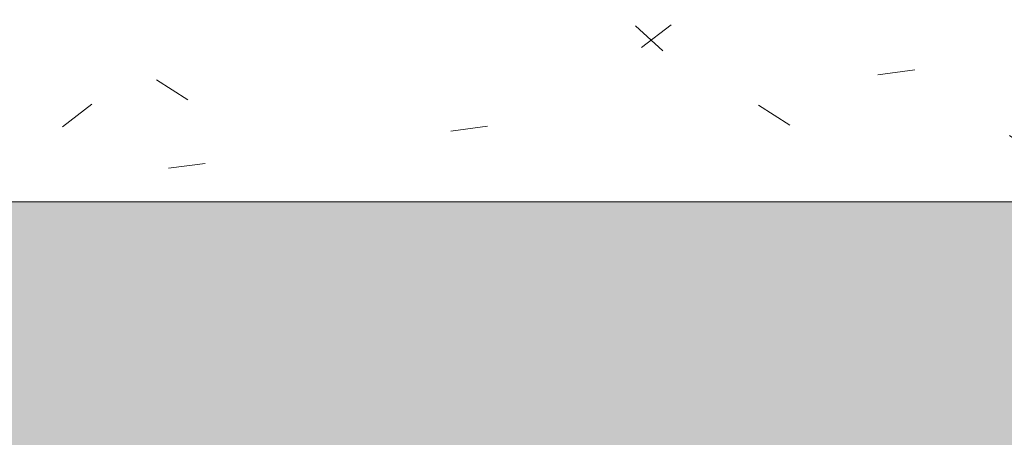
# Model space of a CAD drawing. Header units: millimetres. Extents: x 5980700 to 6194397, y -12939 to 2351883.
# Tile 389 of 587: x 6089505 to 6089726, y -68 to 26. Entities that reach past the tile are written whole.
import ezdxf

# ---------------------------------------------------------------- set-up
doc = ezdxf.new("R2010")
doc.units = ezdxf.units.MM
doc.layers.add('A-FLOR', color=192, linetype='Continuous', lineweight=18)
doc.layers.add('A-FLOR-PATT', color=8, linetype='Continuous', lineweight=18)
pattern_1 = [(49.99999999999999, (0, 0), (182.184668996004, -15.93908553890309), [19.05, -209.55]), (355, (0, 0), (-35.24242749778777, 191.0566080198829), [15.24, -167.64]), (100.451, (15.182, -1.328), (146.9425016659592, 175.1166878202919), [16.19, -178.09]), (46.184, (0, 50.8), (271.0788941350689, -42.04327417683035), [28.575, -314.325]), (96.636, (22.59, 47.297), (237.4025071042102, 247.4272132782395), [24.285, -267.135]), (351.184, (0, 50.8), (237.404605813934, 247.4251178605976), [22.86, -251.46]), (21, (25.4, 38.1), (151.6148798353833, -102.2655185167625), [19.05, -209.55]), (326, (25.4, 38.1), (61.80235996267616, 184.1877424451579), [15.24, -167.64]), (71.45100000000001, (38.035, 29.578), (213.4170626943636, 81.92136778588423), [16.19, -178.09]), (37.50000000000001, (0, 0), (3.08832282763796, 84.55507579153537), [8.382, -157.226, 8.382, -161.798, -168.275]), (37.50000000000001, (0, 0), (3.08832282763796, 84.55507579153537), [-335.788, 8.382, -159.893]), (7.499999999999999, (0, 0), (66.81943811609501, 100.1807470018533), [8.382, -88.646, 8.382, -153.416, -64.135]), (7.499999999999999, (0, 0), (66.81943811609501, 100.1807470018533), [-258.826, 8.382, -55.753]), (327.5, (-56.642, 0), (135.5904877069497, -5.7289126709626), [8.382, -55.118, 8.382, -189.738, -262.89]), (327.5, (-56.642, 0), (135.5904877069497, -5.7289126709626), [-261.62, 8.382, -254.508]), (317.5, (-82.042, 0), (148.1288864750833, 25.42676126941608), [8.382, -74.168, 8.382, -123.19, -186.69]), (317.5, (-82.042, 0), (148.1288864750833, 25.42676126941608), [-214.122, 8.382, -178.308])]

# ---------------------------------------------------------------- blocks, each defined once
blk = doc.blocks.new('BE-PMSa-MOD-ARQ-CONEXAODOFUTURO-EX-000-R_rvt-2-PLANTA DE CAIMENTO DE PISOS - 1 PAV_')
at = {"layer": 'A-FLOR-PATT', "lineweight": 5}
h = blk.add_hatch(dxfattribs=at)
h.set_pattern_fill('FP_100', color=133, style=0, pattern_type=2)
h.set_pattern_definition(pattern_1)
h.paths.add_polyline_path([(-1916.114845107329, -8177.825683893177), (-1683.614845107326, -8177.825683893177), (-1683.614845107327, -1915.841005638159), (-3033.614845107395, -1915.841005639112), (-3033.614845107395, -1900.841005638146), (-3933.614845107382, -1900.841005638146), (-3933.614845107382, -2050.841005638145), (-1818.614845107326, -2050.841005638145), (-1818.614845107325, -8042.852683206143), (-4146.617820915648, -8042.852683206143), (-4146.617820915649, -4063.841794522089), (-3970.61666258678, -4063.841794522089), (-3970.61666258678, -3457.84179452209), (-4146.617820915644, -3457.84179452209), (-4146.617820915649, -2138.841794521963), (-3970.61666258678, -2138.841794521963), (-3970.61666258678, -2050.841005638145), (-3963.614845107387, -2050.841005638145), (-3963.614845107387, -1900.841005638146), (-3973.614845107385, -1900.841005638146), (-3973.614845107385, -1915.841005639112), (-4105.616662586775, -1915.841005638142), (-4105.616662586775, -2003.84179452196), (-4281.617820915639, -2003.84179452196), (-4281.617820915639, -3592.841794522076), (-4105.61666258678, -3592.841794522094), (-4105.61666258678, -3928.841794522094), (-4281.617820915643, -3928.841794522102), (-4281.615120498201, -8177.82568389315), (-1916.459753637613, -8177.825683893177)])
h.paths.add_polyline_path([(8258.385255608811, -8167.825683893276), (15620.8643440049, -8167.825683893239), (15620.86434400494, -1925.841005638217), (12311.88333741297, -1925.841005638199), (12311.88333741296, -2018.841794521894), (11955.88333741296, -2018.841794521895), (11955.88333741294, -1925.841005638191), (9541.385154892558, -1925.841005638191), (9541.385154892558, -1915.841005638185), (9491.385154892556, -1915.841005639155), (9491.385154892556, -1900.841005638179), (8591.38515489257, -1900.841005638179), (8591.38515489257, -2050.841005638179), (11830.88333741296, -2050.841005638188), (11830.88333741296, -2143.841794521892), (12436.88333741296, -2143.841794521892), (12436.88333741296, -2050.841005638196), (15495.86434400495, -2050.841005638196), (15495.86434400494, -8042.825683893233), (8383.385255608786, -8042.825683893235), (8383.385255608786, -4063.841794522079), (8559.379702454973, -4063.841794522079), (8559.379702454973, -3457.841794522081), (8383.385255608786, -3457.84179452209), (8383.385255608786, -2138.841794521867), (8559.379702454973, -2138.84179452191), (8559.379702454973, -2050.841005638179), (8561.385154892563, -2050.753085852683), (8561.385154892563, -1900.841005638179), (8551.38515489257, -1900.841005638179), (8551.38515489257, -1915.841005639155), (8501.385154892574, -1915.841005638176), (8501.385154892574, -1925.841005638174), (8434.379702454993, -1925.841005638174), (8434.379702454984, -2013.841794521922), (8258.385255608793, -2013.841794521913), (8258.385255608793, -3582.841794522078), (8434.379702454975, -3582.841794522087), (8434.379702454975, -3938.841794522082), (8258.385255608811, -3938.841794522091), (8258.385255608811, -8156.700611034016)])
h.paths.add_polyline_path([(19984.7546155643, -8167.825683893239), (20089.38682609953, -8167.825683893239), (20089.38682609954, -5194.841794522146), (19913.3833374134, -5194.841794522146), (19913.3833374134, -4838.841794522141), (20089.38682609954, -4838.841794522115), (20089.38682609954, -2013.84179452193), (19913.3833374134, -2013.841794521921), (19913.3833374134, -1657.841794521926), (20089.38682609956, -1657.841794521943), (20089.38682609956, 1166.158205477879), (19913.38333741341, 1166.158205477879), (19913.38333741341, 1522.158205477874), (20089.38682609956, 1522.158205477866), (20089.38682609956, 4296.158205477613), (19913.38333741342, 4296.15820547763), (19913.3833374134, 4461.658994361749), (15971.88333741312, 4461.658994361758), (15971.88333741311, 4296.15820547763), (15800.86434400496, 4296.15820547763), (15800.86434400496, -605.8410056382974), (15790.86434400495, -605.8410056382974), (15790.86434400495, -655.841005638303), (15775.86434400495, -655.841005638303), (15775.86434400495, -1555.841005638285), (16091.88333741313, -1555.841005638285), (16091.88333741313, -1527.841794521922), (15925.86434400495, -1527.841794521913), (15925.86434400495, 4171.158205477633), (16096.88333741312, 4171.158205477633), (16097.48518693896, 4336.658994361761), (19788.38333741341, 4336.658994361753), (19788.38333741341, 4171.158205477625), (19964.38682609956, 4171.158205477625), (19964.38682609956, 1647.158205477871), (19788.38333741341, 1647.158205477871), (19788.38333741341, 1041.158205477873), (19964.38682609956, 1041.158205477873), (19964.38682609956, -1532.84179452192), (19788.38333741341, -1532.84179452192), (19788.38333741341, -2138.841794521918), (19964.38682609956, -2138.841794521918), (19964.38682609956, -4713.841794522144), (19788.3833374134, -4713.841794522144), (19788.3833374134, -5319.841794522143), (19964.38682609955, -5319.841794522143), (19964.38682609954, -8042.82568389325), (15925.86434400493, -8042.825683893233), (15925.86434400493, -2143.841794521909), (16091.88333741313, -2143.841794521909), (16091.88333741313, -1585.841005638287), (15775.86434400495, -1585.841005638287), (15775.86434400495, -1595.841005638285), (15790.86434400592, -1595.841005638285), (15790.86434400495, -1652.84179452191), (15966.88333741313, -1653.220801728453), (15966.88333741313, -2018.84179452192), (15800.86434400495, -2018.841794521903), (15800.86434400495, -8167.825683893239), (19925.14432074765, -8167.825683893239)])
h.paths.add_polyline_path([(-5690.728343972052, -8167.825683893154), (-4451.617820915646, -8167.825683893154), (-4451.617820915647, -1925.841005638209), (-4506.114845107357, -1925.84100563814), (-4506.114845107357, -1915.841005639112), (-4536.11484510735, -1915.841005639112), (-4536.11484510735, -1900.841005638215), (-4546.114845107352, -1900.841005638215), (-4546.114845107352, -2740.841005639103), (-4536.114845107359, -2740.841005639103), (-4536.114845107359, -2751.8410056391), (-4516.109778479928, -2751.8410056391), (-4516.109778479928, -2640.8410056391), (-4497.109778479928, -2640.8410056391), (-4497.109778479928, -2770.841005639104), (-4536.114845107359, -2770.841005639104), (-4536.114845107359, -2780.841005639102), (-4546.114845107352, -2780.841005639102), (-4546.114845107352, -2820.841005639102), (-4576.114845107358, -2820.841005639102), (-4576.617820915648, -8042.852683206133), (-11628.61484510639, -8042.852683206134), (-11628.6148451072, -2138.841794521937), (-11585.61666258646, -2138.841794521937), (-11585.61666258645, -2050.841005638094), (-8474.116662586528, -2050.841005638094), (-8474.116662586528, -2138.841794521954), (-7858.116662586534, -2138.841794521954), (-7858.116662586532, -2050.841005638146), (-4576.617820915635, -2050.841005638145), (-4576.617820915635, -1900.841005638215), (-5476.114845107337, -1900.841005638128), (-5476.114845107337, -1915.841005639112), (-5528.614845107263, -1915.841005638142), (-5528.614845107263, -1925.841005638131), (-7983.116662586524, -1925.841005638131), (-7983.116662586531, -2013.841794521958), (-8324.11666258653, -2013.841794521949), (-8324.11666258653, -2003.841794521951), (-8339.116662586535, -2003.84179452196), (-8339.116662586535, -1925.841005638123), (-11720.61666258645, -1925.841005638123), (-11720.61666258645, -2003.841794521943), (-11753.61484510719, -2003.841794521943), (-11753.61034441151, -8167.825683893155), (-5985.163661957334, -8167.825683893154)])
h.paths.add_polyline_path([(-15701.5291554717, -8167.825683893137), (-11933.6148451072, -8167.825683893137), (-11933.6148451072, -2013.841794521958), (-12076.61666258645, -2013.841794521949), (-12076.61666258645, -1657.841794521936), (-11923.61484510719, -1657.841794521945), (-11923.61484510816, -1515.8410056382), (-11908.61484510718, -1515.8410056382), (-11908.61484510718, -1505.841005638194), (-12058.61484510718, -1505.841005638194), (-12058.61484510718, -1532.841794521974), (-12201.61666258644, -1532.841794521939), (-12201.61666258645, -2138.841794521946), (-12058.61484510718, -2138.841794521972), (-12058.61484510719, -8042.851795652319), (-16321.61588608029, -8042.826571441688), (-16321.61588608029, -5319.841794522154), (-16145.61666258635, -5319.841794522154), (-16145.61666258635, -4713.841794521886), (-16321.61588608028, -4713.681888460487), (-16321.61588608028, -2138.84179452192), (-16145.61666258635, -2138.841794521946), (-16145.61666258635, -1532.841794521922), (-16321.61588608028, -1532.841794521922), (-16321.61588608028, 1041.158205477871), (-16145.61666258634, 1041.158205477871), (-16145.61666258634, 1647.158205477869), (-16321.61588608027, 1647.158205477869), (-16321.61588608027, 4171.158205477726), (-16145.61666258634, 4171.158205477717), (-16145.61666258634, 4336.658994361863), (-12201.61666258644, 4336.658994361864), (-12201.61666258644, 4171.158205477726), (-12058.61484510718, 4171.158205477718), (-12058.61484510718, -1475.841005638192), (-11908.61484510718, -1475.841005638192), (-11908.61484510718, -575.8410056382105), (-11923.61484510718, -575.8410056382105), (-11923.61484510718, -525.8410056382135), (-11933.61484510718, -525.8410056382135), (-11933.61484510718, 4296.158205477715), (-12076.61666258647, 4296.158205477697), (-12076.61666258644, 4461.658994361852), (-16270.61666258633, 4461.658994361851), (-16270.61666258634, 4296.158205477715), (-16446.62225526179, 4296.158205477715), (-16446.61588608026, 1522.158205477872), (-16270.61666258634, 1522.158205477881), (-16270.61666258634, 1166.158205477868), (-16446.62225526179, 1166.158205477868), (-16446.61588608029, -1657.841794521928), (-16270.61666258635, -1657.841794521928), (-16270.61666258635, -2013.841794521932), (-16446.6222552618, -2013.841794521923), (-16446.61588608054, -4838.841794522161), (-16270.61666258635, -4838.841794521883), (-16270.61666258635, -5194.841794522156), (-16446.62225526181, -5194.841794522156), (-16446.61573815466, -8167.825683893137), (-15735.98765560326, -8167.825683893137)])
h.paths.add_polyline_path([(8551.38515489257, -1770.841005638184), (9491.385154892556, -1770.841005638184), (9491.385154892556, -1755.841005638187), (9630.135154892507, -1755.841005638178), (9630.135154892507, -1740.841005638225), (11880.13515489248, -1741.712957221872), (11880.13515489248, -1755.841005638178), (11965.88333741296, -1755.841005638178), (11965.88333741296, -1662.841794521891), (12301.88333741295, -1662.841794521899), (12301.88333741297, -1755.841005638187), (12713.6541483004, -1755.841005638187), (12713.6541483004, -1740.841005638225), (14963.65414830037, -1741.712957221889), (14963.65414830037, -1755.841005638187), (15630.86434400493, -1755.841005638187), (15630.86434400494, -1595.841005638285), (15645.86434400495, -1595.841005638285), (15645.86434400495, -655.841005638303), (15630.86434400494, -655.841005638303), (15630.86434400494, -29.5925127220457), (15087.63515489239, -29.59251272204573), (15087.63515489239, -44.5925127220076), (12837.63515489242, -43.72056113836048), (12837.63515489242, -29.59251272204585), (11880.13515489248, -29.5925127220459), (11880.13515489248, -44.59251272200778), (9630.135154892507, -43.72056113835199), (9630.135154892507, -29.59251272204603), (9408.885154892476, -29.59251272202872), (9408.885154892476, -14.5925127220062), (8468.885154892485, -14.59251272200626), (8468.885154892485, -29.59251272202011), (8008.885154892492, -29.59251272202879), (8008.885154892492, -14.59251272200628), (7068.885154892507, -14.65234280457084), (7068.885154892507, -29.59251272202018), (4511.785154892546, -29.59251272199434), (4511.785154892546, 3549.158994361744), (3951.785154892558, 3549.158994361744), (3951.785154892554, 4471.658994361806), (2159.383337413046, 4471.658994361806), (2159.383337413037, 4306.158205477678), (1813.383337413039, 4306.15820547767), (1813.383337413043, 4471.658994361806), (284.8931309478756, 4471.658994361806), (284.8931309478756, 4486.658994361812), (77.29277039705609, 4486.658994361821), (77.29277039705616, 3238.903506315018), (70.48333741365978, 3238.903506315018), (70.48333741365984, 2137.158205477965), (121.3819838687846, 2137.158205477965), (121.3819838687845, 3231.348105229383), (111.0710947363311, 3241.658994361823), (106.381983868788, 3259.158994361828), (111.0710947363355, 3276.658994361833), (124.1088842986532, 3289.53068128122), (143.3753948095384, 3293.624861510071), (158.8819838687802, 3289.469883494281), (171.692873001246, 3276.658994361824), (176.3819838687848, 3259.158994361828), (171.692873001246, 3241.658994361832), (161.3819838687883, 3231.348105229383), (161.3819838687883, 2137.158205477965), (220.483337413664, 2137.158205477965), (220.4833374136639, 4336.658994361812), (1678.38333741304, 4336.658994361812), (1678.38333741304, 4171.158205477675), (2294.38333741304, 4171.158205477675), (2294.38333741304, 4336.658994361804), (3816.785154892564, 4336.658994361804), (3816.785154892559, 3414.158994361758), (4376.785154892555, 3414.158994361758), (4376.785154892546, -164.5925127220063), (15495.86434400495, -164.5925127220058), (15495.86434400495, -1620.841005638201), (12436.88333741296, -1620.841005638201), (12436.88333741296, -1527.841794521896), (11830.88333741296, -1527.841794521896), (11830.88333741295, -1620.841005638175), (8559.379702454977, -1620.841005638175), (8559.379702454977, -1532.841794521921), (7943.379702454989, -1532.841794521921), (7943.379702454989, -1620.841005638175), (2289.383337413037, -1620.841005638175), (2289.383337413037, -1527.841794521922), (2261.385126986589, -1527.841794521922), (2261.385126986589, -1770.841005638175), (3121.385126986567, -1770.841005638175), (3121.385126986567, -1755.8410056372), (4481.585154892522, -1755.841005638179), (4481.585154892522, -1770.841005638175), (5321.585154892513, -1770.841005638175), (5321.585154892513, -1755.841005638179), (7021.385154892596, -1755.841005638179), (7021.385154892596, -1770.841005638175), (7961.385154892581, -1770.841005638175), (7961.385154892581, -1755.841005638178), (8078.379702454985, -1755.841005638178), (8078.379702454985, -1667.841794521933), (8424.379702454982, -1667.841794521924), (8424.379702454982, -1755.841005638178), (8551.38515489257, -1755.841005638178)])
h.paths.add_polyline_path([(2231.385126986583, -1770.841005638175), (2231.385126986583, -1527.841794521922), (1766.385126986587, -1527.841794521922), (1766.385126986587, -1770.841005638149), (1776.385126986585, -1770.841005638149), (1776.385126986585, -1755.8410056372), (1818.383337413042, -1755.841005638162), (1818.383337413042, -1662.841794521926), (2154.383337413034, -1662.841794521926), (2154.383337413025, -1755.84100563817), (2221.385126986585, -1755.841005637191), (2221.385126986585, -1770.841005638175)])
h.paths.add_polyline_path([(-3963.614845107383, -1770.84100563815), (-3033.614845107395, -1770.84100563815), (-3033.614845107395, -1755.841005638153), (-1418.814900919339, -1755.841005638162), (-1418.814900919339, -1770.841005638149), (-578.8149009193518, -1770.841005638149), (-578.8149009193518, -1755.841005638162), (876.3851269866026, -1755.841005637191), (876.3851269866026, -1770.841005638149), (1736.38512698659, -1770.841005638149), (1736.38512698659, -1527.841794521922), (1683.383337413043, -1527.841794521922), (1683.383337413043, -1620.841005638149), (-3970.616662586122, -1620.84100563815), (-3970.61666258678, -1532.841794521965), (-4586.616662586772, -1532.841794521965), (-4586.616662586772, -1620.841005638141), (-7858.116662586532, -1620.841005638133), (-7858.116662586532, -1532.841794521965), (-8474.116662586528, -1532.841794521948), (-8474.116662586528, -1620.841005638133), (-11585.61666258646, -1620.841005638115), (-11585.61666258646, -1532.841794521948), (-11628.61484510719, -1532.841794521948), (-11628.61484510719, -164.6103600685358), (220.4833374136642, -164.6103600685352), (220.4833374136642, -29.61036006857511), (-2321.114845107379, -29.61036006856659), (-2321.114845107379, -14.61036006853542), (-3061.114845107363, -14.61036006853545), (-3061.114845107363, -29.61036006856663), (-3320.616662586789, -29.61036006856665), (-3320.616662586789, -14.61036006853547), (-4060.616662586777, -14.61036006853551), (-4060.616662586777, -29.61036006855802), (-4536.114845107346, -29.61036006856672), (-4536.114845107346, -14.61036006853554), (-5476.114845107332, -14.61036006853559), (-5476.114845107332, -29.6103600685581), (-5636.114845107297, -29.61036006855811), (-5636.114845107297, -44.61036006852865), (-7886.11484510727, -43.73840848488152), (-7886.11484510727, -29.61036006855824), (-8872.364845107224, -29.61036006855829), (-8872.364845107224, -44.6103600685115), (-11122.3648451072, -43.73840848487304), (-11122.3648451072, -29.61036006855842), (-11763.61484510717, -29.61036006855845), (-11763.61484510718, -575.8410056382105), (-11778.61484510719, -575.8410056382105), (-11778.61484510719, -1515.8410056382), (-11763.61484510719, -1515.8410056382), (-11763.61484510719, -1667.841794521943), (-11720.61666258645, -1667.841794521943), (-11720.61666258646, -1755.841005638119), (-11122.36484510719, -1755.841005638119), (-11122.36484510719, -1740.841005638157), (-8872.36484510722, -1741.712957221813), (-8872.36484510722, -1755.841005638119), (-8339.116662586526, -1755.841005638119), (-8339.116662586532, -1667.841794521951), (-7993.116662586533, -1667.841794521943), (-7993.116662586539, -1755.841005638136), (-7886.114845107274, -1755.841005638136), (-7886.114845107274, -1740.841005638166), (-5636.114845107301, -1741.712957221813), (-5636.114845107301, -1755.841005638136), (-5476.114845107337, -1755.841005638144), (-5476.114845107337, -1770.841005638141), (-4536.11484510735, -1770.841005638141), (-4536.11484510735, -1755.841005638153), (-4451.616662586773, -1755.841005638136), (-4451.616662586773, -1667.84179452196), (-4105.616662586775, -1667.84179452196), (-4105.616662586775, -1755.841005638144), (-3973.614845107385, -1755.841005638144), (-3973.614845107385, -1770.84100563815)])
h.paths.add_polyline_path([(-5396.293025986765, 115.3896399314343), (-4576.11484510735, 115.3896399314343), (-4576.11484510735, 431.4034837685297), (-4586.616662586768, 431.4034837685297), (-4586.616662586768, 265.3896399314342), (-11628.61484510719, 265.3896399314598), (-11628.61484510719, 4171.158205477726), (-11585.61666258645, 4171.158205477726), (-11585.61666258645, 4336.658994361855), (-8474.116662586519, 4336.658994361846), (-8474.116662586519, 4171.158205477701), (-7858.116662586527, 4171.158205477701), (-7858.116662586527, 4336.658994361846), (-4586.616662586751, 4336.658994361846), (-4586.616662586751, 4171.158205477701), (-4538.614845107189, 4171.158205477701), (-4538.614845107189, 2287.158205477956), (-4586.616662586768, 2287.158205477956), (-4586.616662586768, 1681.158205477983), (-4538.614845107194, 1681.158205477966), (-4538.614845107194, 995.3896399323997), (-4536.114845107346, 995.3896399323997), (-4536.114845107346, 985.3896399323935), (-4497.109778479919, 985.3896399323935), (-4497.109778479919, 855.3896399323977), (-4516.109778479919, 855.3896399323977), (-4516.109778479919, 966.3896399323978), (-4536.114845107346, 966.3896399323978), (-4536.114845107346, 955.3896399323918), (-4538.614845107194, 955.3896399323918), (-4538.614845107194, 431.4034837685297), (-4546.114845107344, 431.4034837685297), (-4546.114845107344, 115.3896399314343), (-4536.114845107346, 115.3896399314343), (-4536.114845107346, 130.3896399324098), (-4486.114845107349, 130.3896399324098), (-4486.114845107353, 140.3896399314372), (-4461.616662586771, 140.3896399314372), (-4461.616662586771, 306.4034837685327), (-4413.614845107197, 306.4034837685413), (-4413.614845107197, 1806.158205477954), (-4461.616662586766, 1806.158205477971), (-4461.616662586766, 2162.158205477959), (-4413.614845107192, 2162.158205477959), (-4413.614845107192, 4296.158205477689), (-4461.616662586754, 4296.158205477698), (-4461.616662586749, 4461.658994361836), (-7983.116662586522, 4461.658994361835), (-7983.116662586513, 4296.158205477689), (-8349.116662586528, 4296.158205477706), (-8349.116662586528, 4461.658994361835), (-11710.61666258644, 4461.658994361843), (-11710.61666258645, 4296.158205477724), (-11753.61484510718, 4296.158205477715), (-11753.61484510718, 140.3896399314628), (-5526.11484510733, 140.3896399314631), (-5526.11484510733, 130.3896399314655), (-5476.114845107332, 130.3896399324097), (-5476.114845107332, 115.3896399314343), (-5466.11484510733, 115.3896399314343)])
h.paths.add_polyline_path([(8478.885154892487, 115.4074872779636), (8478.885154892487, 431.4034837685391), (8378.385255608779, 431.4034837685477), (8378.385255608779, 1037.158205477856), (8561.383337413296, 1037.158205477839), (8561.383337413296, 1651.158205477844), (8378.385255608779, 1651.158205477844), (8378.385255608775, 4171.158205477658), (8559.383337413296, 4171.158205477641), (8559.383337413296, 4336.658994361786), (11825.88333741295, 4336.658994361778), (11825.88333741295, 4171.158205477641), (12441.88333741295, 4171.158205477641), (12441.88333741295, 4336.658994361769), (15495.86434400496, 4336.65899436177), (15495.86434400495, 265.4074872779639), (8559.379702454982, 265.4074872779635), (8559.379702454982, 431.4034837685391), (8508.885154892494, 431.4034837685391), (8508.885154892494, 115.4074872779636), (9408.885154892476, 115.4074872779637), (9408.885154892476, 130.4074872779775), (9438.885154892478, 130.4074872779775), (9438.885154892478, 140.4074872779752), (15620.86434400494, 140.4074872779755), (15620.86434400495, 4461.658994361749), (12316.88333741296, 4461.658994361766), (12316.88333741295, 4296.158205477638), (11950.88333741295, 4296.158205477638), (11950.88333741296, 4461.658994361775), (8434.383337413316, 4461.658994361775), (8434.383337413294, 4296.158205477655), (8253.385255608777, 4296.158205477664), (8253.385255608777, 1526.158205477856), (8436.383337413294, 1526.158205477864), (8436.383337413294, 1162.158205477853), (8253.385255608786, 1162.158205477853), (8253.385255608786, 306.4034837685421), (8434.379702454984, 306.4034837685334), (8434.379702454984, 140.4074872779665), (8438.885154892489, 140.4074872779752), (8438.885154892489, 130.4074872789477), (8468.885154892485, 130.4074872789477), (8468.885154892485, 115.4074872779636)])
h.paths.add_polyline_path([(7078.885154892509, 115.4074872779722), (7968.885154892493, 115.4074872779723), (7968.885154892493, 955.4074872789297), (7958.885154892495, 955.4074872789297), (7958.885154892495, 966.4074872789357), (7948.385255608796, 966.4074872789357), (7948.385255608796, 265.4074872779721), (4806.785154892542, 265.4074872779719), (4806.785154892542, 4336.658994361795), (7948.385255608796, 4336.658994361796), (7948.385255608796, 985.4074872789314), (7958.885154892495, 985.4074872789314), (7958.885154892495, 995.4074872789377), (7968.885154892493, 995.4074872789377), (7968.885154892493, 1035.407487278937), (7998.885154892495, 1035.407487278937), (7998.885154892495, 995.4074872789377), (8008.885154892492, 995.4074872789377), (8008.885154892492, 985.4074872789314), (8047.890221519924, 985.4074872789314), (8047.890221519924, 855.4074872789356), (8028.890221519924, 855.4074872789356), (8028.890221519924, 966.4074872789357), (8008.885154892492, 966.4074872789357), (8008.885154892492, 955.4074872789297), (7998.885154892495, 955.4074872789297), (7998.885154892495, 115.4074872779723), (8008.885154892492, 115.4074872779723), (8008.885154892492, 130.4074872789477), (8083.385255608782, 130.4074872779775), (8083.385255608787, 4471.65899436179), (4671.785154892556, 4471.658994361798), (4671.785154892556, 130.4074872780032), (7068.885154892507, 130.4074872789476), (7068.885154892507, 115.4074872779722)])
h.paths.add_polyline_path([(1857.919751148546, 1037.158205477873), (2296.383337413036, 1037.158205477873), (2296.383337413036, 1651.158205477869), (1676.383337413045, 1651.158205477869), (1676.383337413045, 1037.158205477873), (1826.383337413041, 1037.158205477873)])
h.paths.add_polyline_path([(2161.383337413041, 1172.158205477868), (1811.383337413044, 1172.158205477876), (1811.383337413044, 1516.158205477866), (2161.383337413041, 1516.158205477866), (2161.383337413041, 1177.256799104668)])
h.paths.add_polyline_path([(137.9111174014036, 3278.855100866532), (131.3834321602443, 3276.480338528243), (131.3834321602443, 3259.158994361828), (137.9112161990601, 3259.158994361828), (137.9112161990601, 3277.667937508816)])
h.paths.add_polyline_path([(141.3819838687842, 3259.158994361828), (161.3819838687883, 3259.158994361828), (158.7024919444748, 3268.550988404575), (155.5241194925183, 3273.003317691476), (148.2594671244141, 3277.615929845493), (141.461635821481, 3278.855091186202), (137.9111174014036, 3278.855100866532), (137.9112161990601, 3259.158994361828), (139.4408410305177, 3259.158994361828)])
h.paths.add_polyline_path([(127.2398482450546, 3259.158994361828), (131.3834321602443, 3259.60654442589), (131.3834321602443, 3276.480338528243), (126.061811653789, 3272.015600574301), (122.0634673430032, 3263.023564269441), (122.1477157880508, 3259.158994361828), (126.061811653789, 3259.158994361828)])
h = blk.add_hatch(dxfattribs=at)
h.set_pattern_fill('FP_109', color=133, style=0, pattern_type=2)
h.set_pattern_definition(pattern_1)
h.paths.add_polyline_path([(-3041.114845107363, -14.61036006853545), (-2341.114845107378, -14.61036006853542), (-2341.114845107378, 90.38963993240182), (-2331.11484510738, 90.38963993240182), (-2331.11484510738, 120.38963993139), (-3051.114845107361, 120.3896399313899), (-3051.114845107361, 90.38963993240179), (-3041.114845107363, 90.38963993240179), (-3041.114845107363, 5.389639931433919)])
at = {"layer": 'A-FLOR', "color": 250, "lineweight": 5}
for p, q in [((-3040.810482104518, -14.61036006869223), (-2341.114845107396, -14.61036006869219)), ((-2341.114845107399, -14.61036006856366), (-3040.810482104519, -14.61036006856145))]:
    blk.add_line(p, q, dxfattribs=at)

msp = doc.modelspace()

# ---------------------------------------------------------------- block references
at = {"color": 50, "lineweight": 5}
msp.add_blockref('BE-PMSa-MOD-ARQ-CONEXAODOFUTURO-EX-000-R_rvt-2-PLANTA DE CAIMENTO DE PISOS - 1 PAV_', (6092264.959189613, 0), dxfattribs=at)

doc.saveas('drawing.dxf')
